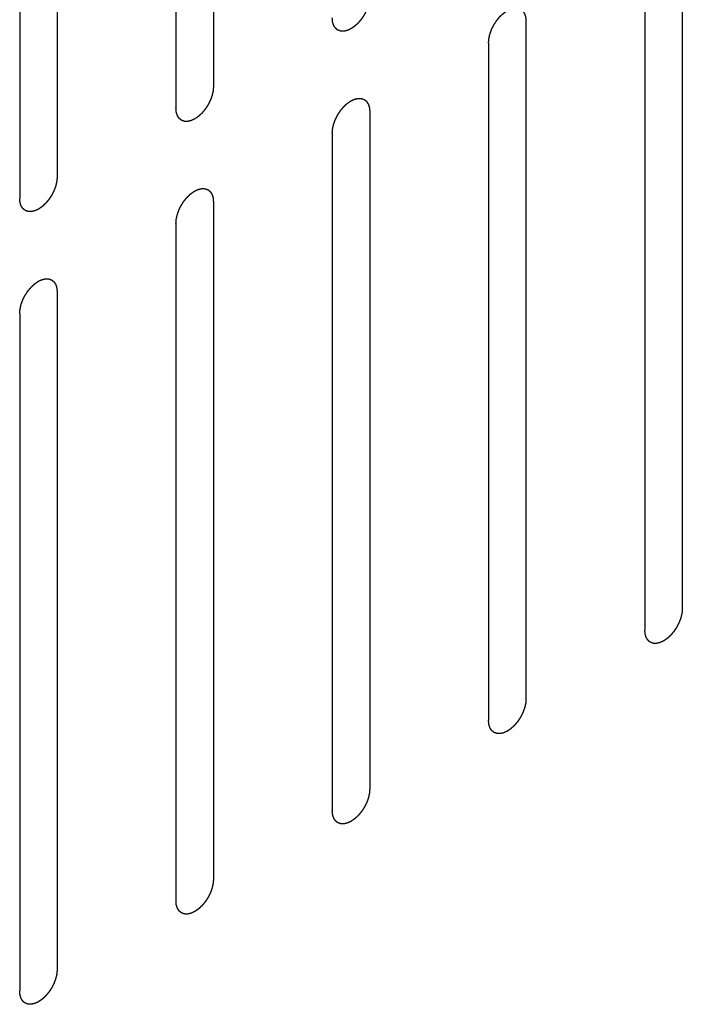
# Model space of a CAD drawing. Header units: inches. Extents: x 6 to 353, y 6 to 228.
# Tile 282 of 372: x 343.769 to 344.707, y 149.704 to 151.099. Entities that reach past the tile are written whole.
import ezdxf

# ---------------------------------------------------------------- set-up
doc = ezdxf.new("R2010")
doc.units = ezdxf.units.IN
doc.header["$LTSCALE"] = 19.946667
doc.header["$MEASUREMENT"] = 0
doc.linetypes.add('HIDDEN', pattern=[0.2, 0.1, -0.1])
doc.layers.add('08_ALL_COSMETICS', color=7, linetype='CONTINUOUS')

msp = doc.modelspace()

# ---------------------------------------------------------------- linework, layer by layer
at = {"layer": '08_ALL_COSMETICS', "color": 7, "linetype": 'HIDDEN'}
for p, q in [((344.0434, 151.9635), (344.0434, 151.0041)), ((343.9903, 151.9329), (343.9903, 150.9735)), ((343.8221, 151.8358), (343.8221, 150.8764)), ((343.769, 151.8051), (343.769, 150.8457)), ((344.7073, 151.2242), (344.7073, 150.2648)), ((344.6543, 151.1936), (344.6543, 150.2342)), ((344.486, 151.0964), (344.486, 150.137)), ((344.433, 151.0658), (344.433, 150.1064)), ((344.2647, 150.9686), (344.2647, 150.0092)), ((344.2117, 150.938), (344.2117, 149.9786)), ((344.0434, 150.8408), (344.0434, 149.8815)), ((343.9903, 150.8102), (343.9903, 149.8508)), ((343.8221, 150.7131), (343.8221, 149.7537)), ((343.769, 150.6824), (343.769, 149.7231))]:
    msp.add_line(p, q, dxfattribs=at)
for points in [[(344.2647, 151.1319), (344.2646, 151.1309), (344.2645, 151.1293), (344.2643, 151.1275), (344.2642, 151.1265), (344.2642, 151.1257), (344.264, 151.1249), (344.2638, 151.1238), (344.2634, 151.1224), (344.2631, 151.121), (344.2629, 151.1199), (344.2627, 151.1191), (344.2624, 151.1183), (344.262, 151.1172), (344.2615, 151.1158), (344.261, 151.1144), (344.2606, 151.1133), (344.2603, 151.1124), (344.2598, 151.1116), (344.2593, 151.1105), (344.2586, 151.1091), (344.2579, 151.1077), (344.2573, 151.1066), (344.257, 151.1058), (344.2564, 151.105), (344.2558, 151.104), (344.2549, 151.1027), (344.2541, 151.1015), (344.2534, 151.1005), (344.253, 151.0997), (344.2524, 151.099), (344.2516, 151.0981), (344.2506, 151.097), (344.2497, 151.0958), (344.2489, 151.0949), (344.2484, 151.0942), (344.2477, 151.0937), (344.2469, 151.0929), (344.2459, 151.0919), (344.2449, 151.091), (344.244, 151.0902), (344.2434, 151.0896), (344.2428, 151.0892), (344.2419, 151.0886), (344.2408, 151.0878), (344.2397, 151.0871), (344.2389, 151.0865), (344.2385, 151.0862), (344.2382, 151.086), (344.2379, 151.0859), (344.2374, 151.0856), (344.2367, 151.0853), (344.2356, 151.0848), (344.2345, 151.0843), (344.2338, 151.0839), (344.2334, 151.0838), (344.233, 151.0836), (344.2327, 151.0835), (344.2323, 151.0834), (344.2316, 151.0833), (344.2306, 151.083), (344.2295, 151.0828), (344.2288, 151.0826), (344.2284, 151.0825), (344.2281, 151.0824), (344.2278, 151.0825), (344.2274, 151.0825), (344.2267, 151.0825), (344.2258, 151.0826), (344.2248, 151.0826), (344.2242, 151.0826), (344.2238, 151.0826), (344.2235, 151.0826), (344.2233, 151.0827), (344.2229, 151.0829), (344.2223, 151.0831), (344.2215, 151.0834), (344.2206, 151.0837), (344.22, 151.0839), (344.2197, 151.084), (344.2194, 151.0841), (344.2192, 151.0843), (344.2189, 151.0845), (344.2185, 151.0849), (344.2178, 151.0855), (344.2171, 151.0861), (344.2166, 151.0865), (344.2164, 151.0867), (344.2161, 151.0868), (344.216, 151.0871), (344.2158, 151.0874), (344.2154, 151.088), (344.2149, 151.0888), (344.2144, 151.0896), (344.2141, 151.0901), (344.2139, 151.0905), (344.2137, 151.0907), (344.2136, 151.091), (344.2135, 151.0914), (344.2133, 151.0921), (344.2129, 151.0931), (344.2126, 151.0941), (344.2124, 151.0948), (344.2123, 151.0953), (344.2122, 151.0955), (344.2122, 151.0959), (344.2121, 151.0964), (344.212, 151.0972), (344.2119, 151.0984), (344.2118, 151.0999), (344.2117, 151.1008), (344.2117, 151.1013)], [(344.433, 151.0658), (344.4331, 151.0668), (344.4332, 151.0684), (344.4333, 151.0702), (344.4334, 151.0712), (344.4335, 151.072), (344.4337, 151.0728), (344.4339, 151.0739), (344.4342, 151.0753), (344.4345, 151.0767), (344.4348, 151.0778), (344.435, 151.0786), (344.4353, 151.0794), (344.4357, 151.0806), (344.4362, 151.0819), (344.4367, 151.0833), (344.4371, 151.0845), (344.4374, 151.0853), (344.4378, 151.0861), (344.4384, 151.0872), (344.4391, 151.0886), (344.4398, 151.09), (344.4403, 151.0911), (344.4407, 151.0919), (344.4413, 151.0927), (344.4419, 151.0937), (344.4428, 151.095), (344.4436, 151.0962), (344.4443, 151.0973), (344.4447, 151.098), (344.4453, 151.0987), (344.4461, 151.0996), (344.447, 151.1007), (344.448, 151.1019), (344.4487, 151.1028), (344.4493, 151.1035), (344.4499, 151.104), (344.4508, 151.1048), (344.4518, 151.1058), (344.4528, 151.1067), (344.4536, 151.1075), (344.4543, 151.1081), (344.4549, 151.1085), (344.4558, 151.1091), (344.4569, 151.1099), (344.458, 151.1107), (344.4587, 151.1112), (344.4592, 151.1115), (344.4595, 151.1117), (344.4598, 151.1119), (344.4603, 151.1121), (344.461, 151.1124), (344.4621, 151.1129), (344.4632, 151.1134), (344.4639, 151.1138), (344.4643, 151.1139), (344.4647, 151.1141), (344.465, 151.1142), (344.4654, 151.1143), (344.4661, 151.1144), (344.4671, 151.1147), (344.4682, 151.1149), (344.4689, 151.1151), (344.4693, 151.1152), (344.4696, 151.1153), (344.4699, 151.1152), (344.4703, 151.1152), (344.4709, 151.1152), (344.4719, 151.1152), (344.4728, 151.1151), (344.4735, 151.1151), (344.4739, 151.1151), (344.4742, 151.1151), (344.4744, 151.115), (344.4748, 151.1149), (344.4754, 151.1146), (344.4762, 151.1143), (344.4771, 151.114), (344.4777, 151.1138), (344.478, 151.1137), (344.4783, 151.1136), (344.4785, 151.1134), (344.4787, 151.1132), (344.4792, 151.1128), (344.4799, 151.1122), (344.4806, 151.1116), (344.4811, 151.1112), (344.4813, 151.111), (344.4816, 151.1109), (344.4817, 151.1106), (344.4819, 151.1103), (344.4823, 151.1097), (344.4828, 151.1089), (344.4833, 151.1081), (344.4836, 151.1076), (344.4838, 151.1072), (344.484, 151.107), (344.4841, 151.1067), (344.4842, 151.1063), (344.4844, 151.1056), (344.4847, 151.1046), (344.4851, 151.1036), (344.4853, 151.1029), (344.4854, 151.1025), (344.4855, 151.1022), (344.4855, 151.1018), (344.4856, 151.1013), (344.4856, 151.1005), (344.4858, 151.0993), (344.4859, 151.0978), (344.486, 151.0969), (344.486, 151.0964)], [(344.0434, 151.0041), (344.0433, 151.0031), (344.0432, 151.0015), (344.043, 150.9997), (344.0429, 150.9987), (344.0429, 150.9979), (344.0427, 150.9971), (344.0424, 150.996), (344.0421, 150.9946), (344.0418, 150.9932), (344.0416, 150.9921), (344.0414, 150.9913), (344.0411, 150.9905), (344.0407, 150.9894), (344.0402, 150.988), (344.0397, 150.9866), (344.0392, 150.9855), (344.039, 150.9846), (344.0385, 150.9838), (344.038, 150.9827), (344.0373, 150.9813), (344.0366, 150.9799), (344.036, 150.9788), (344.0356, 150.978), (344.0351, 150.9772), (344.0344, 150.9762), (344.0336, 150.975), (344.0328, 150.9737), (344.0321, 150.9727), (344.0316, 150.9719), (344.031, 150.9712), (344.0303, 150.9703), (344.0293, 150.9692), (344.0284, 150.968), (344.0276, 150.9671), (344.0271, 150.9664), (344.0264, 150.9659), (344.0256, 150.9651), (344.0246, 150.9641), (344.0235, 150.9632), (344.0227, 150.9624), (344.0221, 150.9618), (344.0214, 150.9614), (344.0206, 150.9608), (344.0195, 150.96), (344.0184, 150.9593), (344.0176, 150.9587), (344.0172, 150.9584), (344.0169, 150.9582), (344.0165, 150.9581), (344.0161, 150.9579), (344.0154, 150.9575), (344.0143, 150.957), (344.0132, 150.9565), (344.0125, 150.9562), (344.012, 150.956), (344.0117, 150.9558), (344.0114, 150.9558), (344.011, 150.9557), (344.0103, 150.9555), (344.0092, 150.9553), (344.0082, 150.955), (344.0075, 150.9549), (344.0071, 150.9548), (344.0067, 150.9547), (344.0065, 150.9547), (344.0061, 150.9547), (344.0054, 150.9547), (344.0045, 150.9548), (344.0035, 150.9548), (344.0028, 150.9548), (344.0025, 150.9549), (344.0022, 150.9548), (344.0019, 150.955), (344.0016, 150.9551), (344.001, 150.9553), (344.0001, 150.9556), (343.9993, 150.9559), (343.9987, 150.9561), (343.9984, 150.9563), (343.9981, 150.9563), (343.9979, 150.9565), (343.9976, 150.9568), (343.9972, 150.9572), (343.9965, 150.9577), (343.9958, 150.9583), (343.9953, 150.9587), (343.995, 150.9589), (343.9948, 150.9591), (343.9947, 150.9593), (343.9945, 150.9596), (343.9941, 150.9602), (343.9936, 150.961), (343.9931, 150.9618), (343.9927, 150.9624), (343.9925, 150.9627), (343.9924, 150.9629), (343.9923, 150.9632), (343.9922, 150.9636), (343.9919, 150.9643), (343.9916, 150.9654), (343.9913, 150.9664), (343.9911, 150.9671), (343.991, 150.9675), (343.9908, 150.9678), (343.9908, 150.9681), (343.9908, 150.9686), (343.9907, 150.9695), (343.9906, 150.9706), (343.9905, 150.9721), (343.9904, 150.973), (343.9903, 150.9735)], [(344.2117, 150.938), (344.2117, 150.939), (344.2119, 150.9406), (344.212, 150.9424), (344.2121, 150.9435), (344.2121, 150.9442), (344.2124, 150.9451), (344.2126, 150.9462), (344.2129, 150.9475), (344.2132, 150.9489), (344.2135, 150.95), (344.2136, 150.9508), (344.214, 150.9517), (344.2144, 150.9528), (344.2149, 150.9542), (344.2154, 150.9556), (344.2158, 150.9567), (344.2161, 150.9575), (344.2165, 150.9583), (344.2171, 150.9594), (344.2178, 150.9608), (344.2185, 150.9622), (344.219, 150.9633), (344.2194, 150.9642), (344.2199, 150.9649), (344.2206, 150.9659), (344.2214, 150.9672), (344.2223, 150.9685), (344.2229, 150.9695), (344.2234, 150.9703), (344.224, 150.9709), (344.2248, 150.9718), (344.2257, 150.973), (344.2267, 150.9741), (344.2274, 150.975), (344.228, 150.9757), (344.2286, 150.9763), (344.2294, 150.977), (344.2305, 150.978), (344.2315, 150.979), (344.2323, 150.9797), (344.2329, 150.9803), (344.2336, 150.9807), (344.2345, 150.9814), (344.2356, 150.9821), (344.2367, 150.9829), (344.2374, 150.9834), (344.2379, 150.9837), (344.2382, 150.984), (344.2385, 150.9841), (344.2389, 150.9843), (344.2397, 150.9846), (344.2408, 150.9851), (344.2418, 150.9856), (344.2426, 150.986), (344.243, 150.9862), (344.2433, 150.9863), (344.2436, 150.9864), (344.2441, 150.9865), (344.2448, 150.9866), (344.2458, 150.9869), (344.2468, 150.9871), (344.2476, 150.9873), (344.248, 150.9874), (344.2483, 150.9875), (344.2486, 150.9874), (344.249, 150.9874), (344.2496, 150.9874), (344.2506, 150.9874), (344.2515, 150.9873), (344.2522, 150.9873), (344.2526, 150.9873), (344.2529, 150.9873), (344.2531, 150.9872), (344.2535, 150.9871), (344.254, 150.9868), (344.2549, 150.9865), (344.2557, 150.9862), (344.2563, 150.986), (344.2567, 150.9859), (344.2569, 150.9858), (344.2571, 150.9856), (344.2574, 150.9854), (344.2579, 150.985), (344.2586, 150.9844), (344.2593, 150.9839), (344.2597, 150.9835), (344.26, 150.9832), (344.2602, 150.9831), (344.2604, 150.9828), (344.2606, 150.9825), (344.2609, 150.9819), (344.2614, 150.9811), (344.2619, 150.9803), (344.2623, 150.9798), (344.2625, 150.9794), (344.2627, 150.9792), (344.2628, 150.9789), (344.2629, 150.9785), (344.2631, 150.9778), (344.2634, 150.9768), (344.2637, 150.9758), (344.264, 150.9751), (344.2641, 150.9747), (344.2642, 150.9744), (344.2642, 150.974), (344.2643, 150.9735), (344.2643, 150.9727), (344.2644, 150.9715), (344.2646, 150.9701), (344.2647, 150.9691), (344.2647, 150.9686)], [(343.8221, 150.8764), (343.822, 150.8753), (343.8218, 150.8738), (343.8217, 150.8719), (343.8216, 150.8709), (343.8216, 150.8701), (343.8213, 150.8693), (343.8211, 150.8682), (343.8208, 150.8668), (343.8205, 150.8655), (343.8202, 150.8644), (343.8201, 150.8635), (343.8197, 150.8627), (343.8193, 150.8616), (343.8188, 150.8602), (343.8183, 150.8588), (343.8179, 150.8577), (343.8177, 150.8569), (343.8172, 150.856), (343.8167, 150.8549), (343.8159, 150.8535), (343.8153, 150.8522), (343.8147, 150.8511), (343.8143, 150.8502), (343.8138, 150.8495), (343.8131, 150.8484), (343.8123, 150.8472), (343.8115, 150.8459), (343.8108, 150.8449), (343.8103, 150.8441), (343.8097, 150.8434), (343.809, 150.8425), (343.808, 150.8414), (343.8071, 150.8403), (343.8063, 150.8394), (343.8057, 150.8386), (343.8051, 150.8381), (343.8043, 150.8373), (343.8032, 150.8364), (343.8022, 150.8354), (343.8014, 150.8346), (343.8008, 150.834), (343.8001, 150.8336), (343.7992, 150.833), (343.7982, 150.8322), (343.7971, 150.8315), (343.7963, 150.831), (343.7959, 150.8307), (343.7955, 150.8304), (343.7952, 150.8303), (343.7948, 150.8301), (343.794, 150.8297), (343.793, 150.8292), (343.7919, 150.8287), (343.7911, 150.8284), (343.7907, 150.8282), (343.7904, 150.828), (343.7901, 150.828), (343.7897, 150.8279), (343.7889, 150.8277), (343.7879, 150.8275), (343.7869, 150.8272), (343.7862, 150.8271), (343.7857, 150.827), (343.7854, 150.8269), (343.7851, 150.8269), (343.7848, 150.8269), (343.7841, 150.827), (343.7831, 150.827), (343.7822, 150.827), (343.7815, 150.827), (343.7811, 150.8271), (343.7809, 150.8271), (343.7806, 150.8272), (343.7803, 150.8273), (343.7797, 150.8275), (343.7788, 150.8278), (343.778, 150.8281), (343.7774, 150.8284), (343.777, 150.8285), (343.7768, 150.8286), (343.7766, 150.8288), (343.7763, 150.829), (343.7758, 150.8294), (343.7751, 150.8299), (343.7745, 150.8305), (343.774, 150.8309), (343.7737, 150.8311), (343.7735, 150.8313), (343.7734, 150.8315), (343.7731, 150.8319), (343.7728, 150.8324), (343.7723, 150.8332), (343.7718, 150.834), (343.7714, 150.8346), (343.7712, 150.8349), (343.771, 150.8351), (343.771, 150.8355), (343.7708, 150.8359), (343.7706, 150.8366), (343.7703, 150.8376), (343.77, 150.8386), (343.7698, 150.8393), (343.7696, 150.8397), (343.7695, 150.84), (343.7695, 150.8404), (343.7695, 150.8408), (343.7694, 150.8417), (343.7693, 150.8429), (343.7691, 150.8443), (343.7691, 150.8453), (343.769, 150.8457)], [(343.9903, 150.8102), (343.9904, 150.8113), (343.9906, 150.8128), (343.9907, 150.8146), (343.9908, 150.8157), (343.9908, 150.8164), (343.991, 150.8173), (343.9913, 150.8184), (343.9916, 150.8198), (343.9919, 150.8211), (343.9922, 150.8222), (343.9923, 150.823), (343.9927, 150.8239), (343.993, 150.825), (343.9936, 150.8264), (343.9941, 150.8278), (343.9945, 150.8289), (343.9947, 150.8297), (343.9952, 150.8306), (343.9957, 150.8317), (343.9964, 150.833), (343.9971, 150.8344), (343.9977, 150.8355), (343.9981, 150.8364), (343.9986, 150.8371), (343.9993, 150.8381), (344.0001, 150.8394), (344.0009, 150.8407), (344.0016, 150.8417), (344.0021, 150.8425), (344.0027, 150.8431), (344.0034, 150.8441), (344.0044, 150.8452), (344.0053, 150.8463), (344.0061, 150.8472), (344.0067, 150.8479), (344.0073, 150.8485), (344.0081, 150.8493), (344.0091, 150.8502), (344.0102, 150.8512), (344.011, 150.8519), (344.0116, 150.8526), (344.0123, 150.853), (344.0131, 150.8536), (344.0142, 150.8543), (344.0153, 150.8551), (344.0161, 150.8556), (344.0165, 150.8559), (344.0169, 150.8562), (344.0172, 150.8563), (344.0176, 150.8565), (344.0184, 150.8568), (344.0194, 150.8573), (344.0205, 150.8578), (344.0213, 150.8582), (344.0217, 150.8584), (344.022, 150.8586), (344.0223, 150.8586), (344.0227, 150.8587), (344.0235, 150.8589), (344.0245, 150.8591), (344.0255, 150.8593), (344.0262, 150.8595), (344.0267, 150.8596), (344.027, 150.8597), (344.0272, 150.8597), (344.0276, 150.8597), (344.0283, 150.8596), (344.0292, 150.8596), (344.0302, 150.8596), (344.0309, 150.8595), (344.0312, 150.8595), (344.0315, 150.8595), (344.0318, 150.8594), (344.0321, 150.8593), (344.0327, 150.8591), (344.0336, 150.8588), (344.0344, 150.8584), (344.035, 150.8582), (344.0353, 150.8581), (344.0356, 150.858), (344.0358, 150.8578), (344.0361, 150.8576), (344.0366, 150.8572), (344.0373, 150.8566), (344.0379, 150.8561), (344.0384, 150.8557), (344.0387, 150.8555), (344.0389, 150.8553), (344.039, 150.855), (344.0393, 150.8547), (344.0396, 150.8542), (344.0401, 150.8534), (344.0406, 150.8526), (344.041, 150.852), (344.0412, 150.8517), (344.0414, 150.8514), (344.0414, 150.8511), (344.0416, 150.8507), (344.0418, 150.85), (344.0421, 150.849), (344.0424, 150.848), (344.0426, 150.8473), (344.0428, 150.8469), (344.0429, 150.8466), (344.0429, 150.8462), (344.0429, 150.8458), (344.043, 150.8449), (344.0431, 150.8437), (344.0432, 150.8423), (344.0433, 150.8413), (344.0434, 150.8408)], [(343.769, 150.6824), (343.7691, 150.6835), (343.7692, 150.685), (343.7694, 150.6869), (343.7695, 150.6879), (343.7695, 150.6887), (343.7697, 150.6895), (343.77, 150.6906), (343.7703, 150.692), (343.7706, 150.6933), (343.7708, 150.6944), (343.771, 150.6953), (343.7713, 150.6961), (343.7717, 150.6972), (343.7722, 150.6986), (343.7727, 150.7), (343.7732, 150.7011), (343.7734, 150.7019), (343.7739, 150.7028), (343.7744, 150.7039), (343.7751, 150.7053), (343.7758, 150.7066), (343.7764, 150.7077), (343.7768, 150.7086), (343.7773, 150.7093), (343.7779, 150.7104), (343.7788, 150.7116), (343.7796, 150.7129), (343.7803, 150.7139), (343.7808, 150.7147), (343.7814, 150.7154), (343.7821, 150.7163), (343.7831, 150.7174), (343.784, 150.7185), (343.7848, 150.7194), (343.7853, 150.7202), (343.786, 150.7207), (343.7868, 150.7215), (343.7878, 150.7224), (343.7888, 150.7234), (343.7897, 150.7242), (343.7903, 150.7248), (343.791, 150.7252), (343.7918, 150.7258), (343.7929, 150.7266), (343.794, 150.7273), (343.7948, 150.7278), (343.7952, 150.7281), (343.7955, 150.7284), (343.7959, 150.7285), (343.7963, 150.7287), (343.797, 150.7291), (343.7981, 150.7296), (343.7992, 150.7301), (343.7999, 150.7304), (343.8004, 150.7306), (343.8007, 150.7308), (343.801, 150.7308), (343.8014, 150.7309), (343.8021, 150.7311), (343.8032, 150.7313), (343.8042, 150.7316), (343.8049, 150.7317), (343.8053, 150.7318), (343.8056, 150.7319), (343.8059, 150.7319), (343.8063, 150.7319), (343.807, 150.7318), (343.8079, 150.7318), (343.8089, 150.7318), (343.8095, 150.7318), (343.8099, 150.7317), (343.8102, 150.7318), (343.8105, 150.7316), (343.8108, 150.7315), (343.8114, 150.7313), (343.8122, 150.731), (343.8131, 150.7307), (343.8137, 150.7304), (343.814, 150.7303), (343.8143, 150.7302), (343.8145, 150.7301), (343.8148, 150.7298), (343.8152, 150.7294), (343.8159, 150.7289), (343.8166, 150.7283), (343.8171, 150.7279), (343.8174, 150.7277), (343.8176, 150.7275), (343.8177, 150.7273), (343.8179, 150.7269), (343.8183, 150.7264), (343.8188, 150.7256), (343.8193, 150.7248), (343.8197, 150.7242), (343.8199, 150.7239), (343.82, 150.7237), (343.8201, 150.7233), (343.8202, 150.7229), (343.8205, 150.7222), (343.8208, 150.7212), (343.8211, 150.7202), (343.8213, 150.7195), (343.8214, 150.7191), (343.8215, 150.7188), (343.8216, 150.7184), (343.8216, 150.718), (343.8217, 150.7171), (343.8218, 150.7159), (343.8219, 150.7145), (343.822, 150.7135), (343.8221, 150.7131)], [(344.7073, 150.2648), (344.7073, 150.2638), (344.7071, 150.2622), (344.707, 150.2604), (344.7069, 150.2593), (344.7069, 150.2586), (344.7066, 150.2577), (344.7064, 150.2566), (344.7061, 150.2553), (344.7058, 150.2539), (344.7055, 150.2528), (344.7054, 150.252), (344.705, 150.2511), (344.7046, 150.25), (344.7041, 150.2486), (344.7036, 150.2472), (344.7032, 150.2461), (344.7029, 150.2453), (344.7025, 150.2445), (344.7019, 150.2434), (344.7012, 150.242), (344.7006, 150.2406), (344.7, 150.2395), (344.6996, 150.2386), (344.6991, 150.2379), (344.6984, 150.2369), (344.6976, 150.2356), (344.6967, 150.2343), (344.6961, 150.2333), (344.6956, 150.2325), (344.695, 150.2319), (344.6943, 150.231), (344.6933, 150.2298), (344.6924, 150.2287), (344.6916, 150.2278), (344.691, 150.2271), (344.6904, 150.2265), (344.6896, 150.2258), (344.6885, 150.2248), (344.6875, 150.2238), (344.6867, 150.2231), (344.6861, 150.2225), (344.6854, 150.222), (344.6845, 150.2214), (344.6834, 150.2207), (344.6824, 150.2199), (344.6816, 150.2194), (344.6812, 150.2191), (344.6808, 150.2188), (344.6805, 150.2187), (344.6801, 150.2185), (344.6793, 150.2182), (344.6783, 150.2177), (344.6772, 150.2172), (344.6764, 150.2168), (344.676, 150.2166), (344.6757, 150.2165), (344.6754, 150.2164), (344.675, 150.2163), (344.6742, 150.2161), (344.6732, 150.2159), (344.6722, 150.2157), (344.6714, 150.2155), (344.671, 150.2154), (344.6707, 150.2153), (344.6704, 150.2154), (344.6701, 150.2154), (344.6694, 150.2154), (344.6684, 150.2154), (344.6675, 150.2155), (344.6668, 150.2155), (344.6664, 150.2155), (344.6661, 150.2155), (344.6659, 150.2156), (344.6656, 150.2157), (344.665, 150.2159), (344.6641, 150.2163), (344.6633, 150.2166), (344.6627, 150.2168), (344.6623, 150.2169), (344.6621, 150.217), (344.6619, 150.2172), (344.6616, 150.2174), (344.6611, 150.2178), (344.6604, 150.2184), (344.6598, 150.2189), (344.6593, 150.2193), (344.659, 150.2196), (344.6588, 150.2197), (344.6586, 150.22), (344.6584, 150.2203), (344.6581, 150.2209), (344.6576, 150.2217), (344.6571, 150.2225), (344.6567, 150.223), (344.6565, 150.2233), (344.6563, 150.2236), (344.6563, 150.2239), (344.6561, 150.2243), (344.6559, 150.225), (344.6556, 150.226), (344.6553, 150.227), (344.6551, 150.2277), (344.6549, 150.2281), (344.6548, 150.2284), (344.6548, 150.2288), (344.6548, 150.2293), (344.6547, 150.2301), (344.6546, 150.2313), (344.6544, 150.2327), (344.6544, 150.2337), (344.6543, 150.2342)], [(344.486, 150.137), (344.4859, 150.136), (344.4858, 150.1344), (344.4857, 150.1326), (344.4856, 150.1315), (344.4856, 150.1308), (344.4853, 150.1299), (344.4851, 150.1289), (344.4848, 150.1275), (344.4845, 150.1261), (344.4842, 150.125), (344.4841, 150.1242), (344.4837, 150.1234), (344.4833, 150.1222), (344.4828, 150.1208), (344.4823, 150.1195), (344.4819, 150.1183), (344.4816, 150.1175), (344.4812, 150.1167), (344.4806, 150.1156), (344.4799, 150.1142), (344.4792, 150.1128), (344.4787, 150.1117), (344.4783, 150.1109), (344.4777, 150.1101), (344.4771, 150.1091), (344.4763, 150.1078), (344.4754, 150.1066), (344.4747, 150.1055), (344.4743, 150.1048), (344.4737, 150.1041), (344.4729, 150.1032), (344.472, 150.102), (344.471, 150.1009), (344.4703, 150.1), (344.4697, 150.0993), (344.4691, 150.0988), (344.4683, 150.098), (344.4672, 150.097), (344.4662, 150.0961), (344.4654, 150.0953), (344.4648, 150.0947), (344.4641, 150.0943), (344.4632, 150.0936), (344.4621, 150.0929), (344.461, 150.0921), (344.4603, 150.0916), (344.4598, 150.0913), (344.4595, 150.0911), (344.4592, 150.0909), (344.4588, 150.0907), (344.458, 150.0904), (344.4569, 150.0899), (344.4559, 150.0894), (344.4551, 150.089), (344.4547, 150.0888), (344.4544, 150.0887), (344.454, 150.0886), (344.4536, 150.0885), (344.4529, 150.0884), (344.4519, 150.0881), (344.4508, 150.0879), (344.4501, 150.0877), (344.4497, 150.0876), (344.4494, 150.0875), (344.4491, 150.0876), (344.4487, 150.0876), (344.4481, 150.0876), (344.4471, 150.0876), (344.4462, 150.0877), (344.4455, 150.0877), (344.4451, 150.0877), (344.4448, 150.0877), (344.4446, 150.0878), (344.4442, 150.0879), (344.4436, 150.0882), (344.4428, 150.0885), (344.4419, 150.0888), (344.4413, 150.089), (344.441, 150.0891), (344.4407, 150.0892), (344.4406, 150.0894), (344.4403, 150.0896), (344.4398, 150.09), (344.4391, 150.0906), (344.4384, 150.0912), (344.4379, 150.0915), (344.4377, 150.0918), (344.4375, 150.0919), (344.4373, 150.0922), (344.4371, 150.0925), (344.4368, 150.0931), (344.4362, 150.0939), (344.4357, 150.0947), (344.4354, 150.0952), (344.4352, 150.0956), (344.435, 150.0958), (344.4349, 150.0961), (344.4348, 150.0965), (344.4346, 150.0972), (344.4343, 150.0982), (344.434, 150.0992), (344.4337, 150.0999), (344.4336, 150.1003), (344.4335, 150.1006), (344.4335, 150.101), (344.4334, 150.1015), (344.4334, 150.1023), (344.4332, 150.1035), (344.4331, 150.105), (344.433, 150.1059), (344.433, 150.1064)], [(344.2647, 150.0092), (344.2646, 150.0082), (344.2645, 150.0066), (344.2643, 150.0048), (344.2642, 150.0038), (344.2642, 150.003), (344.264, 150.0022), (344.2638, 150.0011), (344.2634, 149.9997), (344.2631, 149.9983), (344.2629, 149.9972), (344.2627, 149.9964), (344.2624, 149.9956), (344.262, 149.9945), (344.2615, 149.9931), (344.261, 149.9917), (344.2606, 149.9906), (344.2603, 149.9897), (344.2598, 149.9889), (344.2593, 149.9878), (344.2586, 149.9864), (344.2579, 149.985), (344.2573, 149.9839), (344.257, 149.9831), (344.2564, 149.9823), (344.2558, 149.9813), (344.2549, 149.98), (344.2541, 149.9788), (344.2534, 149.9778), (344.253, 149.977), (344.2524, 149.9763), (344.2516, 149.9754), (344.2506, 149.9743), (344.2497, 149.9731), (344.2489, 149.9722), (344.2484, 149.9715), (344.2477, 149.971), (344.2469, 149.9702), (344.2459, 149.9692), (344.2449, 149.9683), (344.244, 149.9675), (344.2434, 149.9669), (344.2428, 149.9665), (344.2419, 149.9659), (344.2408, 149.9651), (344.2397, 149.9644), (344.2389, 149.9638), (344.2385, 149.9635), (344.2382, 149.9633), (344.2379, 149.9632), (344.2374, 149.963), (344.2367, 149.9626), (344.2356, 149.9621), (344.2345, 149.9616), (344.2338, 149.9613), (344.2334, 149.9611), (344.233, 149.9609), (344.2327, 149.9608), (344.2323, 149.9607), (344.2316, 149.9606), (344.2306, 149.9603), (344.2295, 149.9601), (344.2288, 149.9599), (344.2284, 149.9599), (344.2281, 149.9598), (344.2278, 149.9598), (344.2274, 149.9598), (344.2267, 149.9598), (344.2258, 149.9599), (344.2248, 149.9599), (344.2242, 149.9599), (344.2238, 149.9599), (344.2235, 149.9599), (344.2233, 149.96), (344.2229, 149.9602), (344.2223, 149.9604), (344.2215, 149.9607), (344.2206, 149.961), (344.22, 149.9612), (344.2197, 149.9614), (344.2194, 149.9614), (344.2192, 149.9616), (344.2189, 149.9618), (344.2185, 149.9622), (344.2178, 149.9628), (344.2171, 149.9634), (344.2166, 149.9638), (344.2164, 149.964), (344.2161, 149.9641), (344.216, 149.9644), (344.2158, 149.9647), (344.2154, 149.9653), (344.2149, 149.9661), (344.2144, 149.9669), (344.2141, 149.9675), (344.2139, 149.9678), (344.2137, 149.968), (344.2136, 149.9683), (344.2135, 149.9687), (344.2133, 149.9694), (344.2129, 149.9704), (344.2126, 149.9715), (344.2124, 149.9722), (344.2123, 149.9726), (344.2122, 149.9728), (344.2122, 149.9732), (344.2121, 149.9737), (344.212, 149.9745), (344.2119, 149.9757), (344.2118, 149.9772), (344.2117, 149.9781), (344.2117, 149.9786)], [(344.0434, 149.8815), (344.0433, 149.8804), (344.0432, 149.8788), (344.043, 149.877), (344.0429, 149.876), (344.0429, 149.8752), (344.0427, 149.8744), (344.0424, 149.8733), (344.0421, 149.8719), (344.0418, 149.8705), (344.0416, 149.8694), (344.0414, 149.8686), (344.0411, 149.8678), (344.0407, 149.8667), (344.0402, 149.8653), (344.0397, 149.8639), (344.0392, 149.8628), (344.039, 149.8619), (344.0385, 149.8611), (344.038, 149.86), (344.0373, 149.8586), (344.0366, 149.8572), (344.036, 149.8562), (344.0356, 149.8553), (344.0351, 149.8546), (344.0344, 149.8535), (344.0336, 149.8523), (344.0328, 149.851), (344.0321, 149.85), (344.0316, 149.8492), (344.031, 149.8485), (344.0303, 149.8476), (344.0293, 149.8465), (344.0284, 149.8453), (344.0276, 149.8444), (344.0271, 149.8437), (344.0264, 149.8432), (344.0256, 149.8424), (344.0246, 149.8415), (344.0235, 149.8405), (344.0227, 149.8397), (344.0221, 149.8391), (344.0214, 149.8387), (344.0206, 149.8381), (344.0195, 149.8373), (344.0184, 149.8366), (344.0176, 149.836), (344.0172, 149.8358), (344.0169, 149.8355), (344.0165, 149.8354), (344.0161, 149.8352), (344.0154, 149.8348), (344.0143, 149.8343), (344.0132, 149.8338), (344.0125, 149.8335), (344.012, 149.8333), (344.0117, 149.8331), (344.0114, 149.8331), (344.011, 149.833), (344.0103, 149.8328), (344.0092, 149.8326), (344.0082, 149.8323), (344.0075, 149.8322), (344.0071, 149.8321), (344.0067, 149.832), (344.0065, 149.832), (344.0061, 149.832), (344.0054, 149.8321), (344.0045, 149.8321), (344.0035, 149.8321), (344.0028, 149.8321), (344.0025, 149.8322), (344.0022, 149.8321), (344.0019, 149.8323), (344.0016, 149.8324), (344.001, 149.8326), (344.0001, 149.8329), (343.9993, 149.8332), (343.9987, 149.8334), (343.9984, 149.8336), (343.9981, 149.8336), (343.9979, 149.8338), (343.9976, 149.8341), (343.9972, 149.8345), (343.9965, 149.835), (343.9958, 149.8356), (343.9953, 149.836), (343.995, 149.8362), (343.9948, 149.8364), (343.9947, 149.8366), (343.9945, 149.8369), (343.9941, 149.8375), (343.9936, 149.8383), (343.9931, 149.8391), (343.9927, 149.8397), (343.9925, 149.84), (343.9924, 149.8402), (343.9923, 149.8405), (343.9922, 149.8409), (343.9919, 149.8417), (343.9916, 149.8427), (343.9913, 149.8437), (343.9911, 149.8444), (343.991, 149.8448), (343.9908, 149.8451), (343.9908, 149.8454), (343.9908, 149.8459), (343.9907, 149.8468), (343.9906, 149.848), (343.9905, 149.8494), (343.9904, 149.8504), (343.9903, 149.8508)], [(343.8221, 149.7537), (343.822, 149.7526), (343.8218, 149.7511), (343.8217, 149.7493), (343.8216, 149.7482), (343.8216, 149.7474), (343.8213, 149.7466), (343.8211, 149.7455), (343.8208, 149.7441), (343.8205, 149.7428), (343.8202, 149.7417), (343.8201, 149.7409), (343.8197, 149.74), (343.8193, 149.7389), (343.8188, 149.7375), (343.8183, 149.7361), (343.8179, 149.735), (343.8177, 149.7342), (343.8172, 149.7333), (343.8167, 149.7322), (343.8159, 149.7309), (343.8153, 149.7295), (343.8147, 149.7284), (343.8143, 149.7275), (343.8138, 149.7268), (343.8131, 149.7258), (343.8123, 149.7245), (343.8115, 149.7232), (343.8108, 149.7222), (343.8103, 149.7214), (343.8097, 149.7208), (343.809, 149.7198), (343.808, 149.7187), (343.8071, 149.7176), (343.8063, 149.7167), (343.8057, 149.7159), (343.8051, 149.7154), (343.8043, 149.7146), (343.8032, 149.7137), (343.8022, 149.7127), (343.8014, 149.712), (343.8008, 149.7113), (343.8001, 149.7109), (343.7992, 149.7103), (343.7982, 149.7096), (343.7971, 149.7088), (343.7963, 149.7083), (343.7959, 149.708), (343.7955, 149.7077), (343.7952, 149.7076), (343.7948, 149.7074), (343.794, 149.707), (343.793, 149.7065), (343.7919, 149.7061), (343.7911, 149.7057), (343.7907, 149.7055), (343.7904, 149.7053), (343.7901, 149.7053), (343.7897, 149.7052), (343.7889, 149.705), (343.7879, 149.7048), (343.7869, 149.7046), (343.7862, 149.7044), (343.7857, 149.7043), (343.7854, 149.7042), (343.7851, 149.7042), (343.7848, 149.7042), (343.7841, 149.7043), (343.7831, 149.7043), (343.7822, 149.7043), (343.7815, 149.7044), (343.7811, 149.7044), (343.7809, 149.7044), (343.7806, 149.7045), (343.7803, 149.7046), (343.7797, 149.7048), (343.7788, 149.7051), (343.778, 149.7055), (343.7774, 149.7057), (343.777, 149.7058), (343.7768, 149.7059), (343.7766, 149.7061), (343.7763, 149.7063), (343.7758, 149.7067), (343.7751, 149.7072), (343.7745, 149.7078), (343.774, 149.7082), (343.7737, 149.7084), (343.7735, 149.7086), (343.7734, 149.7089), (343.7731, 149.7092), (343.7728, 149.7097), (343.7723, 149.7105), (343.7718, 149.7113), (343.7714, 149.7119), (343.7712, 149.7122), (343.771, 149.7124), (343.771, 149.7128), (343.7708, 149.7132), (343.7706, 149.7139), (343.7703, 149.7149), (343.77, 149.7159), (343.7698, 149.7166), (343.7696, 149.717), (343.7695, 149.7173), (343.7695, 149.7177), (343.7695, 149.7181), (343.7694, 149.719), (343.7693, 149.7202), (343.7691, 149.7216), (343.7691, 149.7226), (343.769, 149.7231)]]:
    msp.add_open_spline(points, degree=3, knots=[0, 0, 0, 0, 0.03125, 0.046875, 0.054688, 0.0625, 0.070312, 0.078125, 0.09375, 0.109375, 0.117188, 0.125, 0.132812, 0.140625, 0.15625, 0.171875, 0.179688, 0.1875, 0.195312, 0.203125, 0.21875, 0.234375, 0.242188, 0.25, 0.257812, 0.265625, 0.28125, 0.296875, 0.304688, 0.3125, 0.320312, 0.328125, 0.34375, 0.359375, 0.367188, 0.375, 0.382812, 0.390625, 0.40625, 0.421875, 0.429688, 0.4375, 0.445312, 0.453125, 0.46875, 0.484375, 0.492188, 0.496094, 0.5, 0.503906, 0.507812, 0.515625, 0.53125, 0.546875, 0.554688, 0.558594, 0.5625, 0.566406, 0.570312, 0.578125, 0.59375, 0.609375, 0.617188, 0.621094, 0.625, 0.628906, 0.632812, 0.640625, 0.65625, 0.671875, 0.679688, 0.683594, 0.6875, 0.691406, 0.695312, 0.703125, 0.71875, 0.734375, 0.742188, 0.746094, 0.75, 0.753906, 0.757812, 0.765625, 0.78125, 0.796875, 0.804688, 0.808594, 0.8125, 0.816406, 0.820312, 0.828125, 0.84375, 0.859375, 0.867188, 0.871094, 0.875, 0.878906, 0.882812, 0.890625, 0.90625, 0.921875, 0.929688, 0.933594, 0.9375, 0.941406, 0.945312, 0.953125, 0.96875, 0.984375, 1, 1, 1, 1], dxfattribs=at)

doc.saveas('drawing.dxf')
